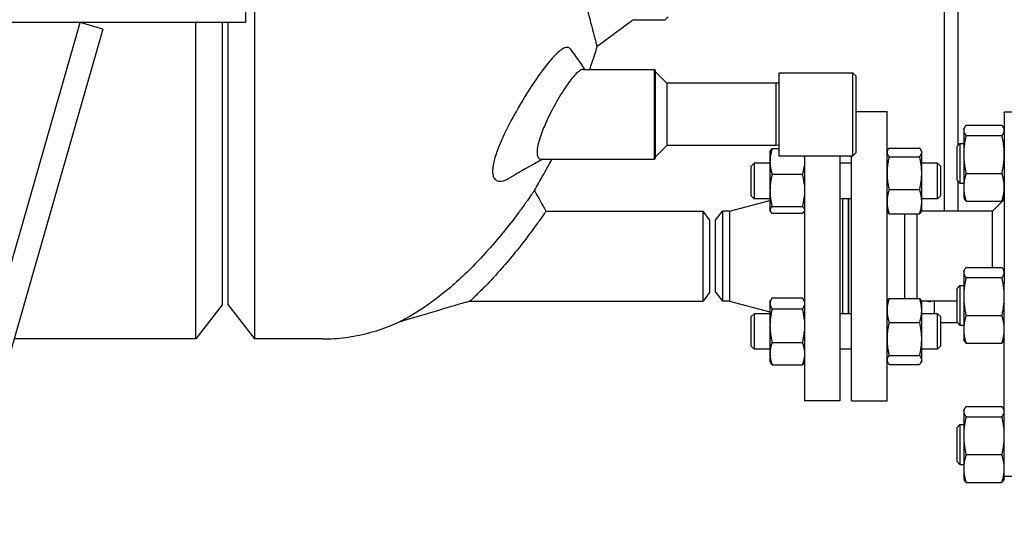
# Model space of a CAD drawing. Header units: inches. Extents: x 18 to 846, y -44 to 561.
# Tile 488 of 637: x 520 to 541, y 95 to 106. Entities that reach past the tile are written whole.
import ezdxf

# ---------------------------------------------------------------- set-up
doc = ezdxf.new("R2010")
doc.units = ezdxf.units.IN
doc.header["$LTSCALE"] = 24
doc.header["$MEASUREMENT"] = 0
doc.layers.add('Visible (ANSI)', color=7, linetype='Continuous', lineweight=30)

msp = doc.modelspace()

# ---------------------------------------------------------------- linework, layer by layer
at = {"layer": 'Visible (ANSI)'}
for p, q in [((525.36358, 124.394), (525.36358, 98.894)), ((539.94343, 113.64168), (539.94343, 101.594)), ((540.24343, 102.99224), (540.24343, 113.64168)), ((525.17843, 106.8315), (525.17843, 105.5815)), ((525.17843, 105.5815), (517.17843, 105.5815)), ((518.64643, 95.00762), (521.67843, 105.5815)), ((522.15906, 105.44368), (521.67843, 105.5815)), ((524.12212, 98.894), (524.12212, 105.5815)), ((524.67843, 105.5815), (524.67843, 99.619)), ((524.80343, 105.5815), (524.80343, 99.624)), ((533.37504, 105.644), (534.0477, 105.644)), ((534.1102, 105.7065), (534.0477, 105.644)), ((522.15906, 105.44368), (519.12706, 94.8698)), ((532.31782, 104.594), (533.81904, 104.594)), ((533.81904, 102.694), (533.81904, 104.594)), ((533.83466, 104.57838), (533.81904, 104.594)), ((533.83466, 104.57838), (533.83466, 102.70963)), ((534.08466, 104.3015), (533.83466, 104.5515)), ((536.45966, 102.769), (536.45966, 104.519)), ((536.45966, 104.519), (538.01716, 104.519)), ((538.01716, 102.769), (538.01716, 104.519)), ((538.07966, 104.4565), (538.01716, 104.519)), ((536.39716, 104.3015), (534.08466, 104.3015)), ((534.08466, 104.3015), (534.08466, 102.9865)), ((536.39716, 102.9865), (536.39716, 104.3015)), ((536.45966, 104.29987), (536.39716, 104.3015)), ((538.07966, 104.4565), (538.07966, 102.8315)), ((538.07966, 103.704), (538.73843, 103.704)), ((538.73843, 97.584), (538.73843, 103.704)), ((541.21843, 103.68436), (541.21843, 103.68849)), ((542.21843, 103.68849), (541.21843, 103.68849)), ((541.21843, 103.68436), (541.21843, 100.06397)), ((540.35943, 103.32876), (540.37126, 103.35412)), ((540.35943, 103.32876), (540.35943, 103.30426)), ((540.35943, 103.30426), (540.35943, 102.79585)), ((540.4113, 103.4117), (541.16656, 103.4117)), ((541.21843, 103.32876), (541.2066, 103.35412)), ((540.4113, 103.19682), (541.16656, 103.19682)), ((534.08466, 102.9865), (533.83466, 102.7365)), ((536.39716, 102.9865), (534.08466, 102.9865)), ((536.26443, 102.85999), (536.27008, 102.87211)), ((536.26443, 102.85999), (536.26443, 102.64661)), ((536.30952, 102.91814), (536.45966, 102.91814)), ((536.45966, 102.98814), (536.39716, 102.9865)), ((538.73843, 102.85999), (538.74827, 102.88109)), ((538.78352, 102.93105), (539.42734, 102.93105)), ((539.47243, 102.85999), (539.46259, 102.88109)), ((539.47243, 102.83958), (539.47243, 102.85999)), ((539.47243, 102.40008), (539.47243, 102.83958)), ((540.21843, 102.96726), (540.28093, 103.02976)), ((540.21843, 102.25226), (540.21843, 102.96726)), ((540.28093, 103.02976), (540.28093, 102.18976)), ((540.28093, 103.02976), (540.35943, 103.02976)), ((531.42887, 102.694), (533.81904, 102.694)), ((533.83466, 102.70963), (533.81904, 102.694)), ((536.26443, 102.64661), (536.26443, 102.03349)), ((536.45966, 102.769), (538.01716, 102.769)), ((536.99343, 102.769), (536.99343, 97.584)), ((537.74343, 102.769), (537.74343, 97.584)), ((537.98843, 97.584), (537.98843, 102.769)), ((538.07966, 102.8315), (538.01716, 102.769)), ((538.78352, 102.74811), (539.42734, 102.74811)), ((540.35943, 102.79585), (540.35943, 102.10135)), ((535.86843, 102.54749), (535.93093, 102.60999)), ((535.86843, 101.92249), (535.86843, 102.54749)), ((535.93093, 102.60999), (535.93093, 101.85999)), ((536.26443, 102.60999), (535.93093, 102.60999)), ((537.98843, 102.60999), (537.74343, 102.60999)), ((539.80593, 102.60999), (539.47243, 102.60999)), ((539.80593, 101.85999), (539.80593, 102.60999)), ((539.86843, 102.54749), (539.80593, 102.60999)), ((539.86843, 102.54749), (539.86843, 101.92249)), ((536.30952, 102.37507), (536.95334, 102.37507)), ((539.47243, 101.7955), (539.47243, 102.40008)), ((540.21843, 102.25226), (540.28093, 102.18976)), ((540.24343, 101.594), (540.24343, 102.22726)), ((540.4113, 102.39488), (541.16656, 102.39488)), ((536.26443, 102.03349), (536.26443, 101.62188)), ((538.78352, 102.05205), (539.42734, 102.05205)), ((540.28093, 102.18976), (540.35943, 102.18976)), ((540.35943, 102.10135), (540.35943, 101.89076)), ((535.40565, 101.594), (536.26443, 101.82387)), ((535.86843, 101.92249), (535.93093, 101.85999)), ((536.26443, 101.85999), (535.93093, 101.85999)), ((537.98843, 101.85999), (537.74343, 101.85999)), ((537.80343, 99.42801), (537.80343, 101.85999)), ((537.92343, 99.42801), (537.92343, 101.85999)), ((537.92843, 99.42801), (537.92843, 101.85999)), ((539.80593, 101.85999), (539.47243, 101.85999)), ((539.86843, 101.92249), (539.80593, 101.85999)), ((540.35943, 101.89076), (540.37126, 101.8654)), ((540.4113, 101.80782), (541.16656, 101.80782)), ((540.96843, 101.594), (541.21843, 101.844)), ((541.21843, 101.89076), (541.2066, 101.8654)), ((531.52828, 101.594), (534.85031, 101.594)), ((534.85031, 99.694), (534.85031, 101.594)), ((534.98843, 101.414), (534.85031, 101.594)), ((535.11343, 101.4065), (535.2573, 101.594)), ((535.40565, 101.594), (535.2573, 101.594)), ((535.2573, 101.594), (535.2573, 99.694)), ((535.40565, 101.594), (535.40565, 99.694)), ((536.26443, 101.62188), (536.26443, 101.60999)), ((536.26443, 101.60999), (536.27008, 101.59788)), ((536.30952, 101.69192), (536.95334, 101.69192)), ((536.99343, 101.59927), (536.99278, 101.59788)), ((538.73843, 101.60999), (538.74827, 101.58889)), ((539.47243, 101.60999), (539.46259, 101.58889)), ((540.96843, 101.594), (539.46497, 101.594)), ((539.47243, 101.60999), (539.47243, 101.7955)), ((540.96843, 100.4065), (540.96843, 101.594)), ((534.98843, 101.414), (534.98843, 99.874)), ((535.11343, 99.8815), (535.11343, 101.4065)), ((536.30952, 101.55184), (536.95334, 101.55184)), ((538.78352, 101.53894), (539.42734, 101.53894)), ((539.11843, 99.75113), (539.11843, 101.53894)), ((539.36843, 101.53894), (539.36843, 100.38431)), ((539.36843, 100.38431), (539.36843, 99.75113)), ((540.35943, 100.32356), (540.37126, 100.34892)), ((540.4113, 100.4065), (541.16656, 100.4065)), ((541.21843, 100.32356), (541.2066, 100.34892)), ((540.35943, 100.32356), (540.35943, 100.29906)), ((540.35943, 100.29906), (540.35943, 99.79065)), ((540.4113, 100.19162), (541.16656, 100.19162)), ((540.21843, 99.96206), (540.28093, 100.02456)), ((540.21843, 99.24706), (540.21843, 99.96206)), ((540.28093, 100.02456), (540.28093, 99.18456)), ((540.28093, 100.02456), (540.35943, 100.02456)), ((541.21843, 99.26609), (541.21843, 100.06397)), ((534.98843, 99.874), (534.85031, 99.694)), ((535.11343, 99.8815), (535.2573, 99.694)), ((536.30952, 99.76098), (536.95334, 99.76098)), ((538.78352, 99.75113), (539.42734, 99.75113)), ((540.35943, 99.79065), (540.35943, 99.09615)), ((524.67843, 99.619), (524.12212, 98.894)), ((524.80343, 99.624), (525.36358, 98.894)), ((529.91954, 99.694), (534.85031, 99.694)), ((535.40565, 99.694), (535.2573, 99.694)), ((535.40565, 99.694), (536.26443, 99.46413)), ((536.26443, 99.67801), (536.28087, 99.71327)), ((536.26443, 99.67801), (536.26443, 99.64464)), ((536.26443, 99.64464), (536.26443, 99.17432)), ((536.30952, 99.5283), (536.95334, 99.5283)), ((536.99343, 99.68873), (536.98199, 99.71327)), ((538.73843, 99.67801), (538.74916, 99.70103)), ((539.47243, 99.67801), (539.4617, 99.70103)), ((540.21843, 99.694), (539.46497, 99.694)), ((539.47243, 99.49739), (539.47243, 99.67801)), ((539.64343, 99.68789), (539.61643, 99.68789)), ((539.74343, 99.42801), (539.74343, 99.694)), ((535.86843, 99.36551), (535.93093, 99.42801)), ((535.86843, 98.74051), (535.86843, 99.36551)), ((535.93093, 99.42801), (535.93093, 98.67801)), ((536.26443, 99.42801), (535.93093, 99.42801)), ((537.98843, 99.42801), (537.74343, 99.42801)), ((539.47243, 98.89458), (539.47243, 99.49739)), ((539.80593, 99.42801), (539.47243, 99.42801)), ((539.80593, 98.67801), (539.80593, 99.42801)), ((539.86843, 99.36551), (539.80593, 99.42801)), ((539.86843, 99.36551), (539.86843, 98.74051)), ((540.4113, 99.38968), (541.16656, 99.38968)), ((536.26443, 99.17432), (536.26443, 98.58269)), ((538.78352, 99.24364), (539.42734, 99.24364)), ((540.22889, 99.23659), (539.86843, 99.23659)), ((540.21843, 99.24706), (540.28093, 99.18456)), ((540.28093, 99.18456), (540.35943, 99.18456)), ((540.35943, 99.09615), (540.35943, 98.88556)), ((541.21843, 96.28115), (541.21843, 99.26609)), ((524.12212, 98.894), (520.28098, 98.894)), ((526.80343, 98.894), (525.36358, 98.894)), ((539.47243, 98.45021), (539.47243, 98.89458)), ((540.35943, 98.88556), (540.37126, 98.86019)), ((541.21843, 98.88556), (541.2066, 98.86019)), ((535.86843, 98.74051), (535.93093, 98.67801)), ((536.26443, 98.67801), (535.93093, 98.67801)), ((536.30952, 98.82034), (536.95334, 98.82034)), ((537.98843, 98.67801), (537.74343, 98.67801)), ((539.80593, 98.67801), (539.47243, 98.67801)), ((539.86843, 98.74051), (539.80593, 98.67801)), ((540.4113, 98.80261), (541.16656, 98.80261)), ((536.26443, 98.58269), (536.26443, 98.42801)), ((538.78352, 98.54552), (539.42734, 98.54552)), ((536.26443, 98.42801), (536.28087, 98.39276)), ((536.30952, 98.34505), (536.95334, 98.34505)), ((536.99343, 98.41729), (536.98199, 98.39276)), ((538.73843, 98.42801), (538.74916, 98.405)), ((538.78352, 98.35489), (539.42734, 98.35489)), ((539.47243, 98.42801), (539.4617, 98.405)), ((539.47243, 98.42801), (539.47243, 98.45021)), ((537.74343, 97.584), (536.99343, 97.584)), ((537.98843, 97.584), (538.73843, 97.584)), ((540.4113, 97.46493), (541.16656, 97.46493)), ((540.35943, 97.38199), (540.37126, 97.40735)), ((540.35943, 97.38199), (540.35943, 97.35749)), ((540.35943, 97.35749), (540.35943, 96.84908)), ((540.4113, 97.25005), (541.16656, 97.25005)), ((541.21843, 97.38199), (541.2066, 97.40735)), ((540.21843, 97.02049), (540.28093, 97.08299)), ((540.21843, 96.30549), (540.21843, 97.02049)), ((540.28093, 97.08299), (540.28093, 96.24299)), ((540.28093, 97.08299), (540.35943, 97.08299)), ((540.35943, 96.84908), (540.35943, 96.15458)), ((540.4113, 96.44811), (541.16656, 96.44811)), ((540.21843, 96.30549), (540.28093, 96.24299)), ((540.28093, 96.24299), (540.35943, 96.24299)), ((541.21843, 96.04507), (541.21843, 96.28115)), ((540.35943, 96.15458), (540.35943, 95.94399)), ((541.21843, 95.94399), (541.21843, 96.04507)), ((542.21843, 95.98826), (541.21843, 95.98826)), ((540.35943, 95.94399), (540.37126, 95.91863)), ((540.4113, 95.86105), (541.16656, 95.86105)), ((541.21843, 95.94399), (541.2066, 95.91863))]:
    msp.add_line(p, q, dxfattribs=at)
for centre, start_param, end_param in [((539.61643, 99.71212), 0.84455714, 1.57079633), ((539.64343, 99.71212), 1.57079633, 2.29703552)]:
    msp.add_ellipse(centre, major_axis=(-0.0315, 0), ratio=0.76910298, start_param=start_param, end_param=end_param, dxfattribs=at)
for points, knots in [([(532.61239, 105.0767), (532.61239, 105.0767), (532.61238, 105.07675), (532.61235, 105.07685), (532.61232, 105.07698), (532.61226, 105.0772), (532.61218, 105.0775), (532.61218, 105.07751), (532.61218, 105.07752), (532.61217, 105.07752), (532.61146, 105.08018), (532.60901, 105.08929), (532.60482, 105.10491), (532.60474, 105.10522), (532.60466, 105.10552), (532.60457, 105.10583), (532.60248, 105.11363), (532.59998, 105.12298), (532.59705, 105.13391), (532.59689, 105.13454), (532.59672, 105.13517), (532.59654, 105.13581), (532.59054, 105.15823), (532.58285, 105.18703), (532.57351, 105.22217), (532.57307, 105.22381), (532.57263, 105.22547), (532.57218, 105.22714), (532.57075, 105.23253), (532.56928, 105.23807), (532.56777, 105.24376), (532.5646, 105.25567), (532.56127, 105.26824), (532.55777, 105.28146), (532.55716, 105.28376), (532.55655, 105.28608), (532.55593, 105.28842), (532.54505, 105.32951), (532.53261, 105.37672), (532.51864, 105.43006), (532.5176, 105.434), (532.51656, 105.43798), (532.51551, 105.44199), (532.51104, 105.45909), (532.50641, 105.47679), (532.50164, 105.4951), (532.49957, 105.50304), (532.49748, 105.51109), (532.49535, 105.51925), (532.49407, 105.52418), (532.49278, 105.52916), (532.49147, 105.53417), (532.47624, 105.59279), (532.45964, 105.65706), (532.44176, 105.7269), (532.44143, 105.72821), (532.44109, 105.72952), (532.44076, 105.73084), (532.43922, 105.73684), (532.43767, 105.74289), (532.43612, 105.74898), (532.4282, 105.77995), (532.42002, 105.81206), (532.41159, 105.84532), (532.4094, 105.85396), (532.40719, 105.86267), (532.40497, 105.87146), (532.39896, 105.89522), (532.39282, 105.91955), (532.38656, 105.94444), (532.38528, 105.94953), (532.38399, 105.95463), (532.38271, 105.95976), (532.36952, 106.01227), (532.3558, 106.06722), (532.34158, 106.12459), (532.33871, 106.13617), (532.33582, 106.14785), (532.33291, 106.15962), (532.32274, 106.20082), (532.31232, 106.24322), (532.30167, 106.28679), (532.29843, 106.30008), (532.29516, 106.31347), (532.29187, 106.32698), (532.28267, 106.36479), (532.2733, 106.40346), (532.26378, 106.44296), (532.25753, 106.46889), (532.25122, 106.49518), (532.24485, 106.52182), (532.23536, 106.56151), (532.22569, 106.60213), (532.21586, 106.64369), (532.21178, 106.66093), (532.20768, 106.67833), (532.20354, 106.69589), (532.19258, 106.7425), (532.18142, 106.79022), (532.17008, 106.83905), (532.16563, 106.85825), (532.16114, 106.87761), (532.15664, 106.89715), (532.14437, 106.95027), (532.13192, 107.00465), (532.1193, 107.06025), (532.10436, 107.12604), (532.08918, 107.19354), (532.07381, 107.26269), (532.06869, 107.28573), (532.06354, 107.30896), (532.05838, 107.33236), (532.04696, 107.38409), (532.03545, 107.43669), (532.02387, 107.49009), (532.01843, 107.51519), (532.01296, 107.54048), (532.00749, 107.56594), (532.00544, 107.57547), (532.00339, 107.58502), (532.00134, 107.5946), (532.00066, 107.59774), (531.99999, 107.60088), (531.99932, 107.60403), (531.99086, 107.6435), (531.98235, 107.68355), (531.97377, 107.72415), (531.95656, 107.80565), (531.93912, 107.88939), (531.92153, 107.97526), (531.91553, 108.00455), (531.90951, 108.03409), (531.90347, 108.06388), (531.89214, 108.11979), (531.88076, 108.17655), (531.86934, 108.23412), (531.86684, 108.24675), (531.86433, 108.25942), (531.86182, 108.27213), (531.85818, 108.29058), (531.85454, 108.30911), (531.8509, 108.32772), (531.83046, 108.43207), (531.80996, 108.53893), (531.78951, 108.64802), (531.7833, 108.68117), (531.77709, 108.71453), (531.7709, 108.74809), (531.768, 108.76379), (531.7651, 108.77953), (531.7622, 108.79531), (531.75599, 108.82921), (531.74978, 108.86329), (531.74359, 108.89757), (531.73745, 108.93158), (531.73132, 108.96578), (531.72521, 109.00015), (531.71952, 109.03215), (531.71382, 109.0644), (531.70813, 109.09691), (531.70195, 109.13221), (531.69577, 109.1678), (531.68959, 109.20368), (531.68682, 109.21979), (531.68405, 109.23595), (531.68128, 109.25217), (531.67517, 109.2879), (531.66908, 109.32393), (531.663, 109.36019), (531.65832, 109.38805), (531.65366, 109.41604), (531.64901, 109.44418), (531.64205, 109.4863), (531.63511, 109.52872), (531.6282, 109.57143), (531.6224, 109.60734), (531.61662, 109.64345), (531.61086, 109.67975), (531.60797, 109.698), (531.60509, 109.71629), (531.60221, 109.73464), (531.59659, 109.77046), (531.59099, 109.80647), (531.58543, 109.84265), (531.57911, 109.88375), (531.57284, 109.92507), (531.56661, 109.96659), (531.56161, 109.99991), (531.55664, 110.03336), (531.5517, 110.06693), (531.54646, 110.10257), (531.54126, 110.13835), (531.53609, 110.17426), (531.53314, 110.19481), (531.5302, 110.21539), (531.52727, 110.23602), (531.52223, 110.27149), (531.51724, 110.30709), (531.51229, 110.3428), (531.50142, 110.42116), (531.49077, 110.50005), (531.48035, 110.57938), (531.47574, 110.61444), (531.47118, 110.64958), (531.46667, 110.6848), (531.46595, 110.69042), (531.46524, 110.69604), (531.46452, 110.70166), (531.46234, 110.71878), (531.46016, 110.73595), (531.45799, 110.75317), (531.45361, 110.78795), (531.44927, 110.82291), (531.44496, 110.85806), (531.43486, 110.94049), (531.42495, 111.02394), (531.41529, 111.10827), (531.41387, 111.12068), (531.41246, 111.1331), (531.41105, 111.14555), (531.40867, 111.16649), (531.40632, 111.18748), (531.40397, 111.20852), (531.40098, 111.23544), (531.39801, 111.26244), (531.39507, 111.28949), (531.3916, 111.32141), (531.38817, 111.35341), (531.38479, 111.38548), (531.36894, 111.53575), (531.35404, 111.68757), (531.34025, 111.84019), (531.3378, 111.86734), (531.33538, 111.89451), (531.333, 111.9217), (531.31371, 112.14191), (531.29679, 112.3635), (531.28251, 112.58421), (531.28122, 112.60415), (531.27995, 112.62408), (531.27871, 112.644)], [0.46298889, 0.46298889, 0.46298889, 0.46298889, 0.464113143, 0.464113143, 0.464113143, 0.465613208, 0.465613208, 0.465613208, 0.465654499, 0.465654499, 0.465654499, 0.478602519, 0.478602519, 0.478602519, 0.478855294, 0.478855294, 0.478855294, 0.485209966, 0.485209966, 0.485209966, 0.485576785, 0.485576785, 0.485576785, 0.498408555, 0.498408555, 0.498408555, 0.499008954, 0.499008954, 0.499008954, 0.50094645, 0.50094645, 0.50094645, 0.505007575, 0.505007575, 0.505007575, 0.505714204, 0.505714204, 0.505714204, 0.518120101, 0.518120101, 0.518120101, 0.519037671, 0.519037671, 0.519037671, 0.522947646, 0.522947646, 0.522947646, 0.52464227, 0.52464227, 0.52464227, 0.52566643, 0.52566643, 0.52566643, 0.537633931, 0.537633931, 0.537633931, 0.537858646, 0.537858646, 0.537858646, 0.538884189, 0.538884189, 0.538884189, 0.544096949, 0.544096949, 0.544096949, 0.545450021, 0.545450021, 0.545450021, 0.549108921, 0.549108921, 0.549108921, 0.549856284, 0.549856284, 0.549856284, 0.557503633, 0.557503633, 0.557503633, 0.559047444, 0.559047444, 0.559047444, 0.564448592, 0.564448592, 0.564448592, 0.566095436, 0.566095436, 0.566095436, 0.570707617, 0.570707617, 0.570707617, 0.573735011, 0.573735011, 0.573735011, 0.578244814, 0.578244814, 0.578244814, 0.580115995, 0.580115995, 0.580115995, 0.585081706, 0.585081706, 0.585081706, 0.587033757, 0.587033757, 0.587033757, 0.59234267, 0.59234267, 0.59234267, 0.598624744, 0.598624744, 0.598624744, 0.600718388, 0.600718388, 0.600718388, 0.605344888, 0.605344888, 0.605344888, 0.607520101, 0.607520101, 0.607520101, 0.608334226, 0.608334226, 0.608334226, 0.608601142, 0.608601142, 0.608601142, 0.611951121, 0.611951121, 0.611951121, 0.618675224, 0.618675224, 0.618675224, 0.620969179, 0.620969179, 0.620969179, 0.625275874, 0.625275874, 0.625275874, 0.626220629, 0.626220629, 0.626220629, 0.627592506, 0.627592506, 0.627592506, 0.635284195, 0.635284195, 0.635284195, 0.637621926, 0.637621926, 0.637621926, 0.638715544, 0.638715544, 0.638715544, 0.641064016, 0.641064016, 0.641064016, 0.643394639, 0.643394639, 0.643394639, 0.645564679, 0.645564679, 0.645564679, 0.647920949, 0.647920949, 0.647920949, 0.648978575, 0.648978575, 0.648978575, 0.651308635, 0.651308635, 0.651308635, 0.653098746, 0.653098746, 0.653098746, 0.655778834, 0.655778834, 0.655778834, 0.658031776, 0.658031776, 0.658031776, 0.659164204, 0.659164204, 0.659164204, 0.661376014, 0.661376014, 0.661376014, 0.663888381, 0.663888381, 0.663888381, 0.665904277, 0.665904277, 0.665904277, 0.668044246, 0.668044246, 0.668044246, 0.669268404, 0.669268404, 0.669268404, 0.671373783, 0.671373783, 0.671373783, 0.675994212, 0.675994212, 0.675994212, 0.678036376, 0.678036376, 0.678036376, 0.678362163, 0.678362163, 0.678362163, 0.679354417, 0.679354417, 0.679354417, 0.681358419, 0.681358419, 0.681358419, 0.686058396, 0.686058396, 0.686058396, 0.686749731, 0.686749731, 0.686749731, 0.687912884, 0.687912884, 0.687912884, 0.689400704, 0.689400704, 0.689400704, 0.691156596, 0.691156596, 0.691156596, 0.699384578, 0.699384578, 0.699384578, 0.70084809, 0.70084809, 0.70084809, 0.712699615, 0.712699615, 0.712699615, 0.713770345, 0.713770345, 0.713770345, 0.713770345]), ([(531.89226, 105.03303), (531.88002, 105.02634), (531.86729, 105.01842), (531.79012, 104.96509), (531.71629, 104.89355), (531.53925, 104.69029), (531.43408, 104.55072), (531.19826, 104.20814), (531.06667, 103.99909), (530.83492, 103.59781), (530.73282, 103.40748), (530.58171, 103.08865), (530.52609, 102.95791), (530.45016, 102.74004), (530.42542, 102.65073), (530.40718, 102.54507), (530.40388, 102.51986), (530.40062, 102.48115), (530.39988, 102.46685), (530.39943, 102.44052), (530.39964, 102.42841), (530.40112, 102.40173), (530.40267, 102.38752), (530.40968, 102.34617), (530.41755, 102.32218), (530.44257, 102.27575), (530.46181, 102.25661), (530.52339, 102.2247), (530.57222, 102.22382), (530.66617, 102.25017), (530.7077, 102.26879), (530.75134, 102.29441)], [0.86335203, 0.86335203, 0.86335203, 0.86335203, 1.14491927, 1.14491927, 2.51064076, 2.51064076, 4.14557022, 4.14557022, 6.05940486, 6.05940486, 7.6794995, 7.6794995, 8.85307641, 8.85307641, 9.78494384, 9.78494384, 10.09656497, 10.09656497, 10.29056056, 10.29056056, 10.46838299, 10.46838299, 10.69928088, 10.69928088, 11.18444846, 11.18444846, 11.82805016, 11.82805016, 12.87879798, 12.87879798, 13.60570538, 13.60570538, 13.60570538, 13.60570538]), ([(532.01841, 105.04913), (532.00987, 105.05396), (532.00056, 105.05708), (531.9905, 105.05851), (531.96282, 105.06244), (531.92982, 105.05354), (531.89226, 105.03303)], [24.16231234, 24.16231234, 24.16231234, 24.16231234, 24.47569364, 24.47569364, 24.47569364, 25.33904567, 25.33904567, 25.33904567, 25.33904567]), ([(532.45425, 104.594), (532.47135, 104.64368), (532.48827, 104.69358), (532.54171, 104.85367), (532.57751, 104.96468), (532.61239, 105.0767)], [7.2509366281, 7.2509366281, 7.2509366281, 7.2509366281, 7.265335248, 7.265335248, 7.2969242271, 7.2969242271, 7.2969242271, 7.2969242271]), ([(532.21329, 104.54319), (532.18527, 104.5205), (532.15486, 104.49072), (532.06355, 104.3891), (531.99896, 104.30358), (531.8549, 104.08956), (531.77503, 103.95689), (531.63103, 103.69136), (531.56629, 103.56043), (531.46665, 103.33125), (531.42868, 103.23295), (531.3773, 103.07139), (531.36056, 103.00628), (531.34646, 102.92473), (531.34351, 102.90239), (531.34057, 102.86738), (531.33994, 102.85395), (531.33977, 102.82891), (531.34021, 102.81728), (531.34252, 102.79134), (531.34485, 102.77774), (531.35578, 102.73763), (531.36852, 102.71792), (531.39801, 102.69803), (531.41253, 102.694), (531.42887, 102.694)], [1.0627492, 1.0627492, 1.0627492, 1.0627492, 1.64036993, 1.64036993, 2.7000375, 2.7000375, 3.93144941, 3.93144941, 5.02521492, 5.02521492, 5.87605571, 5.87605571, 6.5285786, 6.5285786, 6.79569866, 6.79569866, 6.97668958, 6.97668958, 7.15283969, 7.15283969, 7.39635371, 7.39635371, 7.95996463, 7.95996463, 8.36568138, 8.36568138, 8.36568138, 8.36568138]), ([(532.31782, 104.594), (532.30009, 104.594), (532.27951, 104.58702), (532.24286, 104.56563), (532.22842, 104.55544), (532.21329, 104.54319)], [16.48877564, 16.48877564, 16.48877564, 16.48877564, 17.014598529, 17.014598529, 17.326531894, 17.326531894, 17.326531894, 17.326531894]), ([(531.28417, 102.03367), (531.34313, 102.13179), (531.40106, 102.23177), (531.5238, 102.45132), (531.58825, 102.5715), (531.6513, 102.694)], [6.9772203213, 6.9772203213, 6.9772203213, 6.9772203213, 7.0128876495, 7.0128876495, 7.0541574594, 7.0541574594, 7.0541574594, 7.0541574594]), ([(531.28417, 102.03367), (531.28417, 102.03367), (531.2841, 102.03357), (531.28357, 102.03279), (531.28261, 102.03141), (531.27856, 102.02552), (531.27444, 102.01954), (531.262, 102.00151), (531.25304, 101.98856), (531.22002, 101.94102), (531.19003, 101.89808), (531.11057, 101.78613), (531.05953, 101.71514), (531.00157, 101.63649)], [25.28781271, 25.28781271, 25.28781271, 25.28781271, 25.36222984, 25.36222984, 25.57270578, 25.57270578, 25.92767405, 25.92767405, 26.35145729, 26.35145729, 27.19354897, 27.19354897, 28.15853636, 28.15853636, 28.15853636, 28.15853636]), ([(531.00157, 101.63649), (530.99057, 101.62157), (530.97933, 101.60637), (530.96784, 101.59092), (530.87846, 101.47066), (530.77574, 101.33666), (530.64042, 101.16861), (530.61628, 101.13892), (530.59179, 101.10911)], [28.15853636, 28.15853636, 28.15853636, 28.15853636, 28.34163803, 28.34163803, 28.34163803, 29.76699268, 29.76699268, 30.07064608, 30.07064608, 30.07064608, 30.07064608]), ([(531.52828, 101.594), (531.52828, 101.594), (531.52827, 101.594), (531.52821, 101.59391), (531.52767, 101.59313), (531.52516, 101.5895), (531.52266, 101.58589), (531.51056, 101.56846), (531.49605, 101.54756), (531.45241, 101.4853), (531.42137, 101.44129), (531.33788, 101.3247), (531.28263, 101.24866), (531.22174, 101.16691)], [15.57288469, 15.57288469, 15.57288469, 15.57288469, 15.58267383, 15.58267383, 15.74583363, 15.74583363, 15.98165305, 15.98165305, 16.56102011, 16.56102011, 17.25470942, 17.25470942, 18.13336617, 18.13336617, 18.13336617, 18.13336617]), ([(530.59179, 101.10911), (530.46599, 100.95603), (530.33102, 100.79987), (529.97163, 100.41098), (529.73855, 100.18403), (529.26437, 99.77868), (529.03892, 99.61642), (528.7743, 99.44586), (528.69142, 99.39616), (528.56295, 99.32316), (528.51127, 99.29552), (528.45817, 99.26778), (528.44466, 99.26088), (528.4354, 99.25616), (528.43384, 99.25537), (528.43233, 99.2546), (528.43198, 99.25442), (528.43183, 99.25434), (528.43181, 99.25434), (528.43181, 99.25434)], [1.72900805, 1.72900805, 1.72900805, 1.72900805, 3.28877926, 3.28877926, 5.72878536, 5.72878536, 8.26886017, 8.26886017, 9.4658451, 9.4658451, 10.45038863, 10.45038863, 10.97715866, 10.97715866, 11.13610264, 11.13610264, 11.23205414, 11.23205414, 11.2579288, 11.2579288, 11.2579288, 11.2579288]), ([(531.22174, 101.16691), (531.14398, 101.06252), (531.0573, 100.94924), (530.93771, 100.79873), (530.90865, 100.76257), (530.87927, 100.72641)], [18.13336617, 18.13336617, 18.13336617, 18.13336617, 19.25536711, 19.25536711, 19.60797911, 19.60797911, 19.60797911, 19.60797911]), ([(530.87927, 100.72641), (530.78865, 100.61501), (530.69486, 100.50367), (530.47226, 100.24986), (530.34752, 100.11617), (530.17556, 99.94002), (530.11448, 99.87953), (530.01657, 99.78472), (529.97776, 99.74818), (529.93996, 99.7129), (529.93089, 99.70449), (529.92313, 99.69732), (529.92148, 99.69579), (529.91987, 99.69431), (529.91954, 99.694), (529.91954, 99.694)], [1.47461293, 1.47461293, 1.47461293, 1.47461293, 2.56156061, 2.56156061, 4.07193041, 4.07193041, 4.97837841, 4.97837841, 5.78855717, 5.78855717, 6.17561623, 6.17561623, 6.34088397, 6.34088397, 6.45343416, 6.45343416, 6.45343416, 6.45343416]), ([(529.91954, 99.694), (529.91942, 99.69397), (529.91926, 99.69392), (529.91889, 99.69381), (529.91869, 99.69375), (529.91825, 99.69362), (529.918, 99.69355), (529.91731, 99.69335), (529.91686, 99.69322), (529.91534, 99.69277), (529.91427, 99.69246), (529.90998, 99.6912), (529.90676, 99.69026), (529.89391, 99.68649), (529.88426, 99.68366), (529.8457, 99.67235), (529.81677, 99.66385), (529.70107, 99.62982), (529.61431, 99.6042), (529.26735, 99.50152), (529.0073, 99.42403), (528.642, 99.31606), (528.53691, 99.28511), (528.43181, 99.25434)], [0, 0, 0, 0, 0.00200815, 0.00200815, 0.00382698, 0.00382698, 0.0058643, 0.0058643, 0.00944926, 0.00944926, 0.01797059, 0.01797059, 0.04350561, 0.04350561, 0.12009243, 0.12009243, 0.34985463, 0.34985463, 1.03917033, 1.03917033, 3.10701346, 3.10701346, 3.94177252, 3.94177252, 3.94177252, 3.94177252]), ([(526.80343, 98.894), (526.96523, 98.894), (527.12703, 98.9045), (527.44876, 98.9462), (527.60868, 98.9774), (527.92505, 99.05977), (528.08149, 99.11092), (528.30143, 99.19742), (528.36685, 99.22504), (528.43181, 99.25434)], [6.283185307, 6.283185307, 6.283185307, 6.283185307, 6.347905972, 6.347905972, 6.412626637, 6.412626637, 6.477347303, 6.477347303, 6.505000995, 6.505000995, 6.505000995, 6.505000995])]:
    msp.add_open_spline(points, degree=3, knots=knots, dxfattribs=at)
for points in [[(533.37504, 105.644), (533.12083, 105.4549), (532.86661, 105.2658), (532.61239, 105.0767)], [(532.04786, 105.02144), (532.03939, 105.03362), (532.02955, 105.04283), (532.01841, 105.04913)], [(532.04786, 105.02144), (532.14745, 104.87821), (532.24723, 104.73574), (532.34706, 104.594)], [(531.46245, 102.694), (531.22148, 102.56931), (530.98488, 102.43155), (530.75135, 102.29441)], [(531.28417, 102.03367), (531.36553, 101.88711), (531.44692, 101.74056), (531.52828, 101.594)]]:
    msp.add_open_spline(points, degree=3, dxfattribs=at)
for points, weights in [([(540.4113, 103.4117), (540.35943, 103.35412), (540.35943, 103.30426)], [1, 1.0379548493, 1]), ([(540.35943, 103.30426), (540.35943, 103.2544), (540.4113, 103.19682)], [1, 1.0379548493, 1]), ([(541.21843, 103.30426), (541.21843, 103.35412), (541.16656, 103.4117)], [1, 1.0379548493, 1]), ([(541.16656, 103.19682), (541.21843, 103.2544), (541.21843, 103.30426)], [1, 1.0379548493, 1]), ([(540.4113, 103.19682), (540.35943, 102.98194), (540.35943, 102.79585)], [1, 1.0379548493, 1]), ([(541.21843, 102.79585), (541.21843, 102.98194), (541.16656, 103.19682)], [1, 1.0379548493, 1]), ([(536.30952, 102.91814), (536.26443, 102.77263), (536.26443, 102.64661)], [1, 1.0379548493, 1]), ([(536.27008, 102.87211), (536.28014, 102.89369), (536.30952, 102.91814)], [1.0174265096, 1.0244025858, 1]), ([(538.78352, 102.93105), (538.73843, 102.88203), (538.73843, 102.83958)], [1, 1.0379548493, 1]), ([(538.73843, 102.83958), (538.73843, 102.79713), (538.78352, 102.74811)], [1, 1.0379548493, 1]), ([(539.47243, 102.83958), (539.47243, 102.88203), (539.42734, 102.93105)], [1, 1.0379548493, 1]), ([(539.42734, 102.74811), (539.47243, 102.79713), (539.47243, 102.83958)], [1, 1.0379548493, 1]), ([(536.26443, 102.64661), (536.26443, 102.52058), (536.30952, 102.37507)], [1, 1.0379548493, 1]), ([(536.99343, 102.7341), (536.99147, 102.75141), (536.98872, 102.769)], [1.01693131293, 1.0185833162, 1.0189015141]), ([(538.78352, 102.74811), (538.73843, 102.5616), (538.73843, 102.40008)], [1, 1.0379548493, 1]), ([(539.47243, 102.40008), (539.47243, 102.5616), (539.42734, 102.74811)], [1, 1.0379548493, 1]), ([(540.35943, 102.79585), (540.35943, 102.60976), (540.4113, 102.39488)], [1, 1.0379548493, 1]), ([(541.16656, 102.39488), (541.21843, 102.60976), (541.21843, 102.79585)], [1, 1.0379548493, 1]), ([(536.95334, 102.37507), (536.98366, 102.47292), (536.99343, 102.55911)], [1, 1.02520879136, 1.01693131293]), ([(536.30952, 102.37507), (536.26443, 102.19202), (536.26443, 102.03349)], [1, 1.0379548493, 1]), ([(536.99343, 102.14355), (536.98366, 102.25198), (536.95334, 102.37507)], [1.01693131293, 1.02520879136, 1]), ([(538.73843, 102.40008), (538.73843, 102.23856), (538.78352, 102.05205)], [1, 1.0379548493, 1]), ([(539.42734, 102.05205), (539.47243, 102.23856), (539.47243, 102.40008)], [1, 1.0379548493, 1]), ([(540.4113, 102.39488), (540.35943, 102.23758), (540.35943, 102.10135)], [1, 1.0379548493, 1]), ([(541.21843, 102.10135), (541.21843, 102.23758), (541.16656, 102.39488)], [1, 1.0379548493, 1]), ([(536.26443, 102.03349), (536.26443, 101.87497), (536.30952, 101.69192)], [1, 1.0379548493, 1]), ([(538.78352, 102.05205), (538.73843, 101.91457), (538.73843, 101.7955)], [1, 1.0379548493, 1]), ([(539.47243, 101.7955), (539.47243, 101.91457), (539.42734, 102.05205)], [1, 1.0379548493, 1]), ([(540.35943, 102.10135), (540.35943, 101.96512), (540.4113, 101.80782)], [1, 1.0379548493, 1]), ([(541.16656, 101.80782), (541.21843, 101.96512), (541.21843, 102.10135)], [1, 1.0379548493, 1]), ([(536.95334, 101.69192), (536.98366, 101.815), (536.99343, 101.92343)], [1, 1.02520879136, 1.01693131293]), ([(540.4113, 101.80782), (540.38395, 101.83818), (540.37126, 101.8654)], [1, 1.01965956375, 1.01895290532]), ([(541.2066, 101.8654), (541.19391, 101.83818), (541.16656, 101.80782)], [1.01895290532, 1.01965956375, 1]), ([(536.30952, 101.69192), (536.26443, 101.65438), (536.26443, 101.62188)], [1, 1.0379548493, 1]), ([(536.26443, 101.62188), (536.26443, 101.58937), (536.30952, 101.55184)], [1, 1.0379548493, 1]), ([(536.99343, 101.64444), (536.98366, 101.66668), (536.95334, 101.69192)], [1.01693131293, 1.02520879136, 1]), ([(536.95334, 101.55184), (536.98366, 101.57708), (536.99343, 101.59931)], [1, 1.02520879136, 1.01693131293]), ([(538.73843, 101.7955), (538.73843, 101.67643), (538.78352, 101.53894)], [1, 1.0379548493, 1]), ([(539.42734, 101.53894), (539.47243, 101.67643), (539.47243, 101.7955)], [1, 1.0379548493, 1]), ([(538.78352, 101.53894), (538.75927, 101.56529), (538.74827, 101.58889)], [1, 1.02005640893, 1.0189160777]), ([(539.46259, 101.58889), (539.45159, 101.56529), (539.42734, 101.53894)], [1.0189160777, 1.02005640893, 1]), ([(540.4113, 100.4065), (540.35943, 100.34892), (540.35943, 100.29906)], [1, 1.0379548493, 1]), ([(541.21843, 100.29906), (541.21843, 100.34892), (541.16656, 100.4065)], [1, 1.0379548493, 1]), ([(540.35943, 100.29906), (540.35943, 100.24919), (540.4113, 100.19162)], [1, 1.0379548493, 1]), ([(540.4113, 100.19162), (540.35943, 99.97674), (540.35943, 99.79065)], [1, 1.0379548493, 1]), ([(541.16656, 100.19162), (541.21843, 100.24919), (541.21843, 100.29906)], [1, 1.0379548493, 1]), ([(541.21843, 99.79065), (541.21843, 99.97674), (541.16656, 100.19162)], [1, 1.0379548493, 1]), ([(536.30952, 99.76098), (536.26443, 99.69863), (536.26443, 99.64464)], [1, 1.0379548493, 1]), ([(536.99343, 99.68212), (536.98366, 99.71905), (536.95334, 99.76098)], [1.01693131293, 1.02520879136, 1]), ([(538.78352, 99.75113), (538.73843, 99.61515), (538.73843, 99.49739)], [1, 1.0379548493, 1]), ([(538.74916, 99.70103), (538.76021, 99.72473), (538.78352, 99.75113)], [1.0189731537, 1.01926212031, 1]), ([(539.42734, 99.75113), (539.45064, 99.72473), (539.4617, 99.70103)], [1, 1.01926212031, 1.0189731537]), ([(539.47243, 99.49739), (539.47243, 99.61515), (539.42734, 99.75113)], [1, 1.0379548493, 1]), ([(540.35943, 99.79065), (540.35943, 99.60456), (540.4113, 99.38968)], [1, 1.0379548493, 1]), ([(541.16656, 99.38968), (541.21843, 99.60456), (541.21843, 99.79065)], [1, 1.0379548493, 1]), ([(536.26443, 99.64464), (536.26443, 99.59065), (536.30952, 99.5283)], [1, 1.0379548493, 1]), ([(536.30952, 99.5283), (536.26443, 99.3386), (536.26443, 99.17432)], [1, 1.0379548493, 1]), ([(536.95334, 99.5283), (536.98366, 99.57022), (536.99343, 99.60715)], [1, 1.02520879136, 1.01693131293]), ([(536.99343, 99.28838), (536.98366, 99.40074), (536.95334, 99.5283)], [1.01693131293, 1.02520879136, 1]), ([(538.73843, 99.49739), (538.73843, 99.37962), (538.78352, 99.24364)], [1, 1.0379548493, 1]), ([(539.42734, 99.24364), (539.47243, 99.37962), (539.47243, 99.49739)], [1, 1.0379548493, 1]), ([(540.4113, 99.38968), (540.35943, 99.23237), (540.35943, 99.09615)], [1, 1.0379548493, 1]), ([(541.21843, 99.09615), (541.21843, 99.23237), (541.16656, 99.38968)], [1, 1.0379548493, 1]), ([(536.26443, 99.17432), (536.26443, 99.01004), (536.30952, 98.82034)], [1, 1.0379548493, 1]), ([(538.78352, 99.24364), (538.73843, 99.05658), (538.73843, 98.89458)], [1, 1.0379548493, 1]), ([(539.47243, 98.89458), (539.47243, 99.05658), (539.42734, 99.24364)], [1, 1.0379548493, 1]), ([(540.35943, 99.09615), (540.35943, 98.95992), (540.4113, 98.80261)], [1, 1.0379548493, 1]), ([(541.16656, 98.80261), (541.21843, 98.95992), (541.21843, 99.09615)], [1, 1.0379548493, 1]), ([(536.95334, 98.82034), (536.98366, 98.9479), (536.99343, 99.06026)], [1, 1.02520879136, 1.01693131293]), ([(538.73843, 98.89458), (538.73843, 98.73258), (538.78352, 98.54552)], [1, 1.0379548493, 1]), ([(539.42734, 98.54552), (539.47243, 98.73258), (539.47243, 98.89458)], [1, 1.0379548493, 1]), ([(536.30952, 98.82034), (536.26443, 98.69298), (536.26443, 98.58269)], [1, 1.0379548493, 1]), ([(536.99343, 98.65926), (536.98366, 98.7347), (536.95334, 98.82034)], [1.01693131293, 1.02520879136, 1]), ([(540.4113, 98.80261), (540.38395, 98.83297), (540.37126, 98.86019)], [1, 1.01965956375, 1.01895290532]), ([(541.2066, 98.86019), (541.19391, 98.83297), (541.16656, 98.80261)], [1.01895290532, 1.01965956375, 1]), ([(536.26443, 98.58269), (536.26443, 98.4724), (536.30952, 98.34505)], [1, 1.0379548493, 1]), ([(536.95334, 98.34505), (536.98366, 98.43069), (536.99343, 98.50612)], [1, 1.02520879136, 1.01693131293]), ([(538.78352, 98.54552), (538.73843, 98.49445), (538.73843, 98.45021)], [1, 1.0379548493, 1]), ([(539.47243, 98.45021), (539.47243, 98.49445), (539.42734, 98.54552)], [1, 1.0379548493, 1]), ([(536.30952, 98.34505), (536.2915, 98.36996), (536.28087, 98.39276)], [1, 1.01482964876, 1.01807087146]), ([(536.98199, 98.39276), (536.97136, 98.36996), (536.95334, 98.34505)], [1.01807087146, 1.01482964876, 1]), ([(538.73843, 98.45021), (538.73843, 98.40597), (538.78352, 98.35489)], [1, 1.0379548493, 1]), ([(539.42734, 98.35489), (539.47243, 98.40597), (539.47243, 98.45021)], [1, 1.0379548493, 1]), ([(540.4113, 97.46493), (540.35943, 97.40735), (540.35943, 97.35749)], [1, 1.0379548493, 1]), ([(541.21843, 97.35749), (541.21843, 97.40735), (541.16656, 97.46493)], [1, 1.0379548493, 1]), ([(540.35943, 97.35749), (540.35943, 97.30763), (540.4113, 97.25005)], [1, 1.0379548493, 1]), ([(540.4113, 97.25005), (540.35943, 97.03517), (540.35943, 96.84908)], [1, 1.0379548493, 1]), ([(541.16656, 97.25005), (541.21843, 97.30763), (541.21843, 97.35749)], [1, 1.0379548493, 1]), ([(541.21843, 96.84908), (541.21843, 97.03517), (541.16656, 97.25005)], [1, 1.0379548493, 1]), ([(540.35943, 96.84908), (540.35943, 96.66299), (540.4113, 96.44811)], [1, 1.0379548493, 1]), ([(541.16656, 96.44811), (541.21843, 96.66299), (541.21843, 96.84908)], [1, 1.0379548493, 1]), ([(540.4113, 96.44811), (540.35943, 96.29081), (540.35943, 96.15458)], [1, 1.0379548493, 1]), ([(541.21843, 96.15458), (541.21843, 96.29081), (541.16656, 96.44811)], [1, 1.0379548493, 1]), ([(540.35943, 96.15458), (540.35943, 96.01835), (540.4113, 95.86105)], [1, 1.0379548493, 1]), ([(541.16656, 95.86105), (541.21843, 96.01835), (541.21843, 96.15458)], [1, 1.0379548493, 1]), ([(540.4113, 95.86105), (540.38395, 95.89141), (540.37126, 95.91863)], [1, 1.01965956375, 1.01895290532]), ([(541.2066, 95.91863), (541.19391, 95.89141), (541.16656, 95.86105)], [1.01895290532, 1.01965956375, 1])]:
    msp.add_rational_spline(points, weights, degree=2, dxfattribs=at)

doc.saveas('drawing.dxf')
